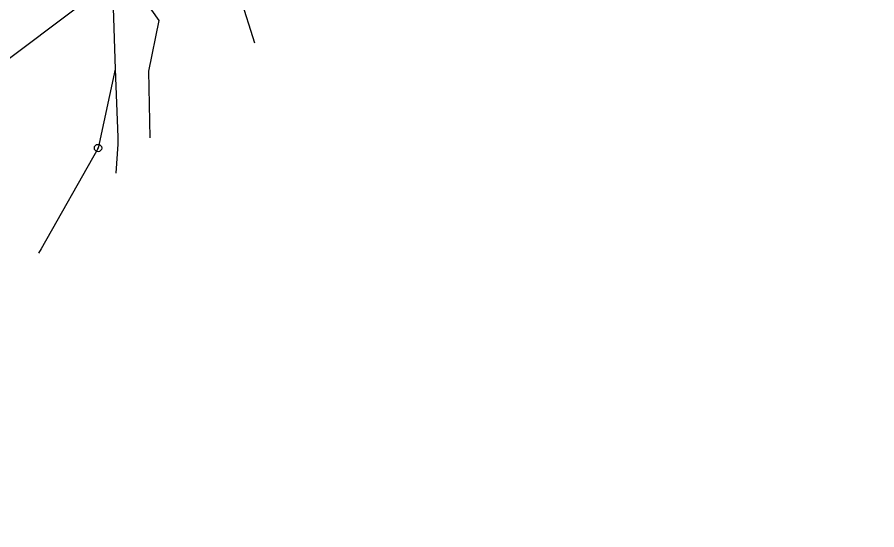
# Model space of a CAD drawing. Extents: x -825057 to -819383, y -1071633 to -1067888.
# Drawn here: x -820607.3 to -820490.4, y -1069747.1 to -1069677.3 of the extents above; entities that cross this region are included whole.
import ezdxf

# ---------------------------------------------------------------- set-up
doc = ezdxf.new("R2010")
doc.units = 0
for name, color, linetype in [('Vrstva 1', 7, 'Continuous'), ('Vrstva 10', 7, 'Continuous'), ('Vrstva 24', 7, 'Continuous')]:
    doc.layers.add(name, color=color, linetype=linetype)

msp = doc.modelspace()

# ---------------------------------------------------------------- linework, layer by layer
at = {"layer": 'Vrstva 1'}
for p, q in [((-820579.06, -1069668.04), (-820575.02, -1069680.83)), ((-820591.96, -1069672.19), (-820588, -1069677.8)), ((-820594.33, -1069673.41), (-820593.94, -1069684.4)), ((-820598.29, -1069675.44), (-820618.02, -1069690.24)), ((-820588, -1069677.8), (-820589.4, -1069684.7)), ((-820593.94, -1069684.4), (-820596.28, -1069695.14)), ((-820593.94, -1069684.4), (-820593.61, -1069693.67)), ((-820589.4, -1069684.7), (-820589.22, -1069693.75)), ((-820593.61, -1069693.67), (-820593.58, -1069694.63)), ((-820596.28, -1069695.14), (-820604.02, -1069708.87)), ((-820593.58, -1069694.63), (-820593.87, -1069698.55)), ((-820604.02, -1069708.87), (-820604.39, -1069709.44))]:
    msp.add_line(p, q, dxfattribs=at)
at = {"layer": 'Vrstva 10'}
for points in [[(-820396.61, -1069576.94), (-820402.69, -1069578.49), (-820405.27, -1069579.21), (-820406.43, -1069579.53), (-820438.24, -1069587.5), (-820457.43, -1069592.39), (-820477.68, -1069597.79), (-820496.15, -1069603.16), (-820515.37, -1069609.41), (-820535.3, -1069616.98), (-820554.11, -1069625.3), (-820571.83, -1069634.26), (-820585.28, -1069641.81), (-820606.27, -1069655.04), (-820628.29, -1069671.01), (-820647.93, -1069687.34), (-820667.41, -1069705.6), (-820680.13, -1069718.49), (-820694.73, -1069734.03), (-820703.98, -1069744.22)], [(-820699.99, -1069747.07), (-820686.76, -1069732.45), (-820676.49, -1069721.48), (-820664.13, -1069708.83), (-820651.61, -1069696.85), (-820636.83, -1069683.83), (-820625.37, -1069674.56), (-820604.01, -1069659.07), (-820586.04, -1069647.64), (-820569.6, -1069638.45), (-820551.99, -1069629.79), (-820532.99, -1069621.67), (-820513.48, -1069614.48), (-820494.57, -1069608.43), (-820474.72, -1069602.78), (-820455.51, -1069597.69), (-820435.43, -1069592.58), (-820405.44, -1069585), (-820404.29, -1069584.71), (-820401.25, -1069583.95), (-820395.38, -1069582.43)], [(-820436.12, -1069586.96), (-820438.24, -1069587.5), (-820457.43, -1069592.39), (-820477.68, -1069597.79), (-820496.15, -1069603.16), (-820515.37, -1069609.41), (-820535.3, -1069616.98), (-820554.11, -1069625.3), (-820571.83, -1069634.26), (-820585.28, -1069641.81), (-820606.27, -1069655.04), (-820628.29, -1069671.01), (-820647.93, -1069687.34), (-820667.41, -1069705.6), (-820680.13, -1069718.49), (-820694.73, -1069734.03), (-820703.98, -1069744.22)], [(-820436.12, -1069586.96), (-820438.24, -1069587.5), (-820457.43, -1069592.39), (-820477.68, -1069597.79), (-820496.15, -1069603.16), (-820515.37, -1069609.41), (-820535.3, -1069616.98), (-820554.11, -1069625.3), (-820571.83, -1069634.26), (-820585.28, -1069641.81), (-820606.27, -1069655.04), (-820628.29, -1069671.01), (-820647.93, -1069687.34), (-820667.41, -1069705.6), (-820680.13, -1069718.49), (-820694.73, -1069734.03), (-820703.98, -1069744.22)], [(-820699.99, -1069747.07), (-820686.76, -1069732.45), (-820676.49, -1069721.48), (-820664.13, -1069708.83), (-820651.61, -1069696.85), (-820636.83, -1069683.83), (-820625.37, -1069674.56), (-820604.01, -1069659.07), (-820586.04, -1069647.64), (-820569.6, -1069638.45), (-820551.99, -1069629.79), (-820532.99, -1069621.67), (-820513.48, -1069614.48), (-820494.57, -1069608.43), (-820474.72, -1069602.78), (-820455.51, -1069597.69), (-820438.57, -1069593.38)], [(-820699.99, -1069747.07), (-820686.76, -1069732.45), (-820676.49, -1069721.48), (-820664.13, -1069708.83), (-820651.61, -1069696.85), (-820636.83, -1069683.83), (-820625.37, -1069674.56), (-820604.01, -1069659.07), (-820586.04, -1069647.64), (-820569.6, -1069638.45), (-820551.99, -1069629.79), (-820532.99, -1069621.67), (-820513.48, -1069614.48), (-820494.57, -1069608.43), (-820474.72, -1069602.78), (-820455.51, -1069597.69), (-820438.57, -1069593.38)]]:
    msp.add_spline(points, degree=3, dxfattribs=at)
at = {"layer": 'Vrstva 24'}
for radius in [0.5, 0.5, 0.5, 0.0327, 0.0327, 0.0327]:
    msp.add_circle((-820596.28, -1069695.14), radius, dxfattribs=at)

doc.saveas('drawing.dxf')
